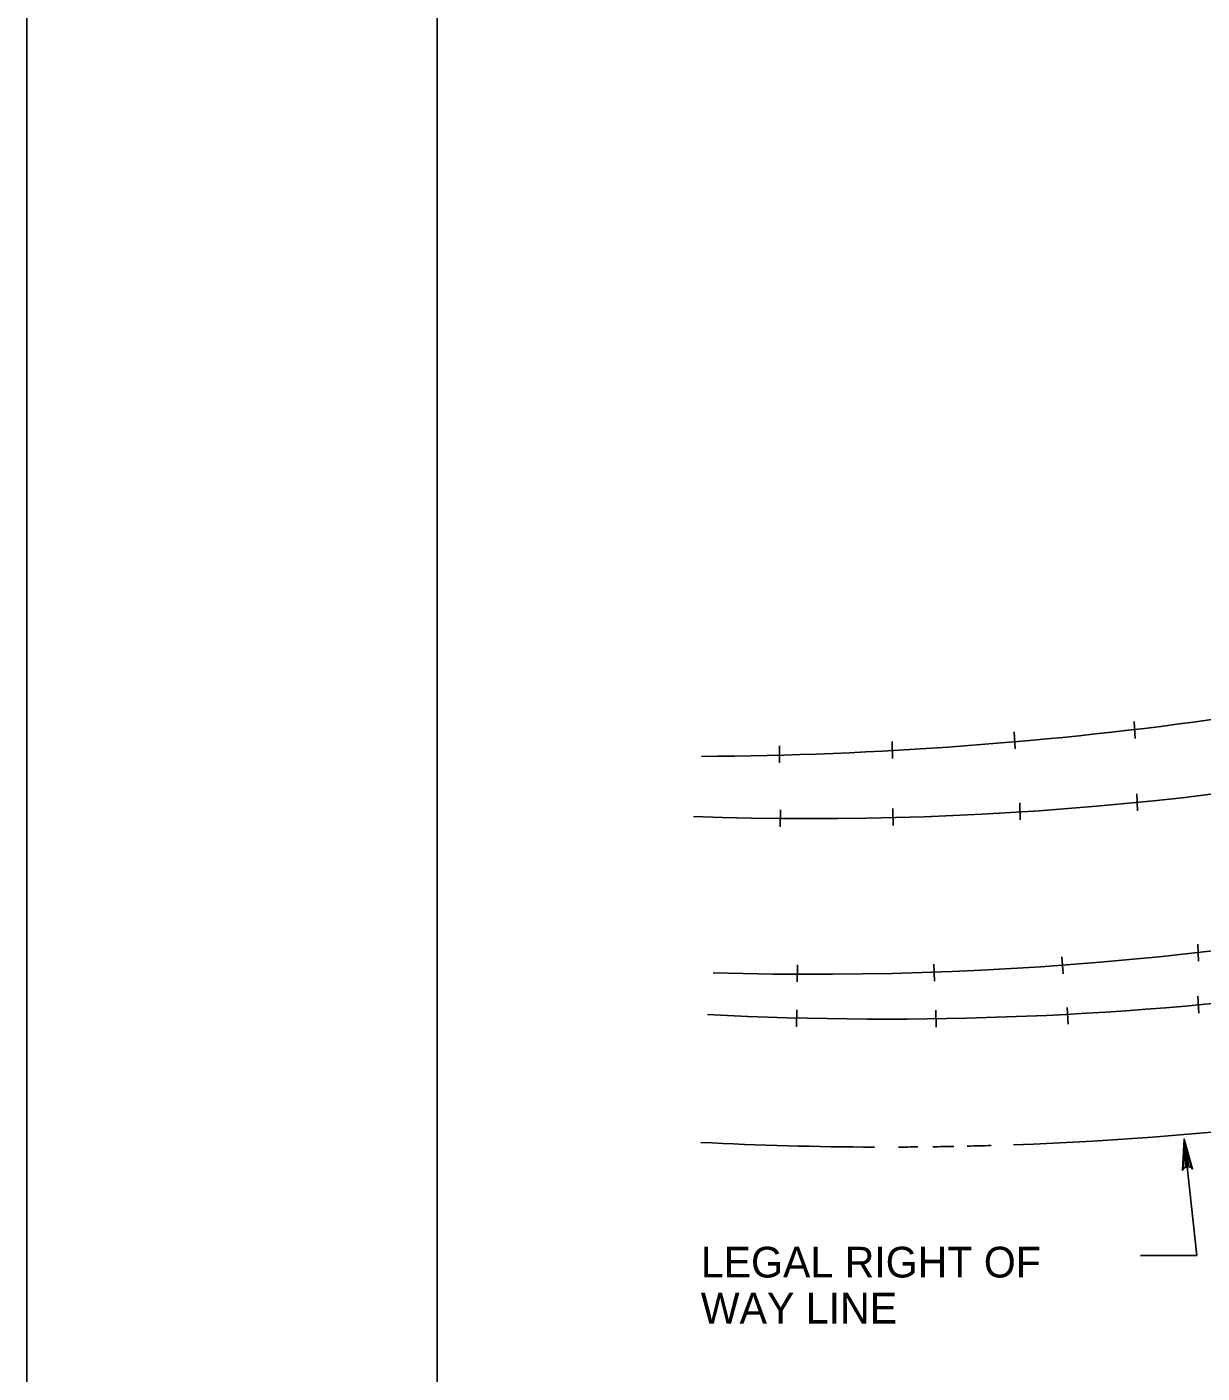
# Model space of a CAD drawing. Extents: x 36 to 2622, y -5330 to 219.
# Drawn here: x 35.9 to 150.5, y -5134.2 to -5002.9 of the extents above; entities that cross this region are included whole.
import ezdxf

# ---------------------------------------------------------------- set-up
doc = ezdxf.new("R2010")
doc.units = 0
for name, color, linetype in [('1', 7, 'Continuous'), ('2', 7, 'Continuous'), ('3', 7, 'Continuous'), ('PLT-BNDY', 7, 'Continuous')]:
    doc.layers.add(name, color=color, linetype=linetype)

# ---------------------------------------------------------------- blocks, each defined once
blk = doc.blocks.new('RARROW')
at = {"layer": '3'}
blk.add_lwpolyline([(-2.2695, 0.285), (-2.184875, 0.12075), (0, 0), (-2.2695, 0.285), (-2.38575, 0.384625), (0, 0), (-2.183125, -0.108), (-2.262875, -0.2705), (0, 0), (-2.38575, -0.379125), (-2.262875, -0.2705)], dxfattribs=at)

msp = doc.modelspace()

# ---------------------------------------------------------------- linework, layer by layer
at = {"layer": '1'}
msp.add_line((75.86, -4750.83), (75.86, -5314.83), dxfattribs=at)
at = {"layer": '2'}
for p, q in [((143.84, -5070.68), (143.93, -5072.34)), ((132.14, -5071.71), (132.23, -5073.37)), ((109.23, -5073.06), (109.25, -5074.72)), ((120.24, -5072.65), (120.25, -5074.31)), ((132.67, -5078.62), (132.71, -5080.28)), ((144.09, -5077.76), (144.17, -5079.42)), ((109.3, -5080.95), (109.35, -5079.3)), ((120.33, -5080.85), (120.3, -5079.19)), ((150.03, -5092.4), (150.11, -5094.06)), ((124.3, -5094.35), (124.35, -5096.01)), ((136.77, -5093.63), (136.9, -5095.29)), ((110.99, -5094.41), (110.97, -5096.07)), ((150.04, -5097.49), (150.13, -5099.14)), ((110.94, -5098.81), (110.89, -5100.46)), ((124.49, -5098.84), (124.51, -5100.5)), ((137.31, -5098.57), (137.4, -5100.22)), ((149.95, -5122.79), (148.7, -5111.42)), ((149.95, -5122.79), (144.46, -5122.79))]:
    msp.add_line(p, q, dxfattribs=at)
for centre, radius, start, end in [((112.42, -4759.81), 320.35, 267.9323, 300.0002), ((112.42, -4759.81), 335.54, 268.3537, 300.0002), ((99.16, -4693.72), 380.39, 270.3722, 285.832), ((119.47, -4760.02), 339.7, 267.0898, 288.0608), ((119.47, -4760.02), 352.18, 272.0512, 282.1297), ((119.47, -4760.02), 352.18, 267.0898, 269.8438), ((119.47, -4760.02), 352.18, 270.225, 270.5329), ((119.47, -4760.02), 352.18, 270.7668, 271.1012), ((119.47, -4760.02), 352.18, 271.3129, 271.6944)]:
    msp.add_arc(centre, radius, start, end, dxfattribs=at)
at = {"layer": 'PLT-BNDY'}
msp.add_lwpolyline([(35.86, -4735.83), (876.86, -4735.83), (876.86, -5329.83), (35.86, -5329.83)], close=True, dxfattribs=at)

# ---------------------------------------------------------------- block references
at = {"layer": '2', "xscale": 1.2574347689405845, "yscale": 1.3092961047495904, "rotation": 96.54721884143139}
msp.add_blockref('RARROW', (148.7, -5111.42), dxfattribs=at)

# ---------------------------------------------------------------- texts
at = {"layer": '2'}
for s, height, p in [('LEGAL RIGHT OF', 2.9955, (101.57, -5124.92)), ('WAY LINE', 2.996, (101.57, -5129.41))]:
    msp.add_text(s, height=height, rotation=360, dxfattribs=at).set_placement(p)

doc.saveas('drawing.dxf')
